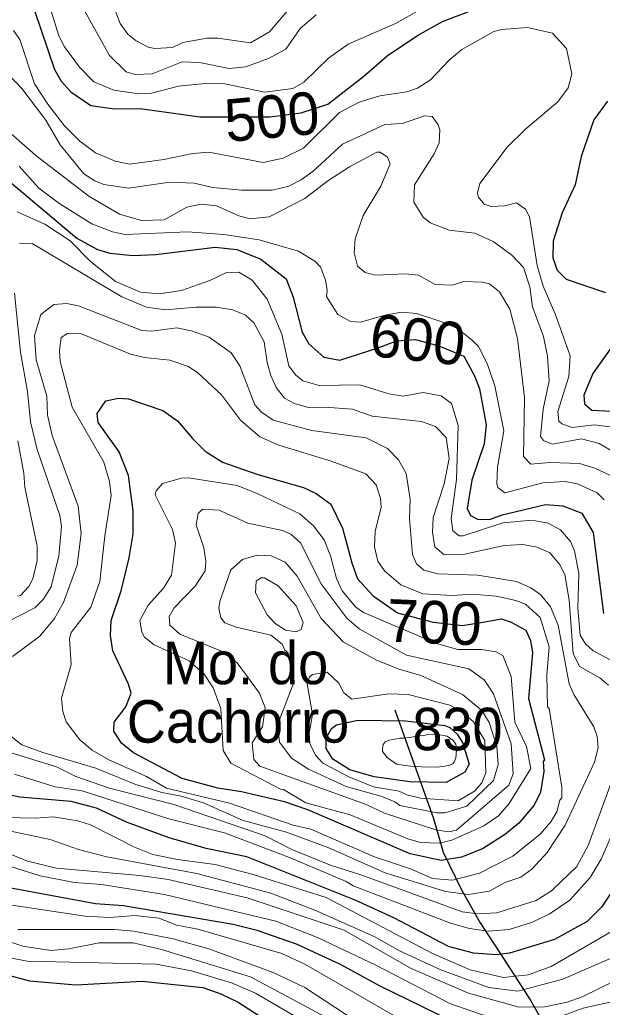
# Model space of a CAD drawing. Extents: x 673.6 to 698.9, y 7012 to 7040.1.
# Drawn here: x 695.085 to 696.181, y 7036.174 to 7038.033 of the extents above; entities that cross this region are included whole.
import ezdxf
from ezdxf.enums import TextEntityAlignment as Align

# ---------------------------------------------------------------- set-up
doc = ezdxf.new("R2010")
doc.units = 0
doc.header["$LTSCALE"] = 0.032
for name, color, linetype, lineweight in [('1', 7, 'Continuous', 25), ('2', 7, 'Continuous', 13), ('26', 7, 'Continuous', 25)]:
    doc.layers.add(name, color=color, linetype=linetype, lineweight=lineweight)
for name, color, linetype in [('21', 7, 'Continuous'), ('27', 7, 'Continuous'), ('61', 7, 'Continuous')]:
    doc.layers.add(name, color=color, linetype=linetype)

msp = doc.modelspace()

# ---------------------------------------------------------------- linework, layer by layer
at = {"layer": '1'}
for points in [[(695.1125, 7038.0524), (695.1508, 7037.9398), (695.1635, 7037.9173), (695.1817, 7037.8973), (695.2189, 7037.8717), (695.2634, 7037.8656), (695.3121, 7037.8662), (695.4241, 7037.8507), (695.5037, 7037.8506), (695.5559, 7037.8506), (695.6146, 7037.8577), (695.6648, 7037.8742), (695.7328, 7037.9273), (695.7762, 7037.9655), (695.8337, 7038.0035), (695.8803, 7038.0296), (696.007, 7038.0788)], [(696.1907, 7037.8797), (696.1654, 7037.845), (696.1413, 7037.776), (696.1304, 7037.7226), (696.1056, 7037.6696), (696.0885, 7037.6165), (696.0883, 7037.5851), (696.096, 7037.5617), (696.1132, 7037.5451), (696.187, 7037.5199)], [(695.0654, 7037.7291), (695.1927, 7037.622), (695.2319, 7037.6007), (695.2552, 7037.5938), (695.2979, 7037.5894), (695.3411, 7037.591), (695.4533, 7037.605), (695.494, 7037.601), (695.5387, 7037.5826), (695.5863, 7037.5458), (695.5994, 7037.5109), (695.6167, 7037.4451), (695.6294, 7037.4232), (695.6577, 7037.3979), (695.6872, 7037.3922), (695.7598, 7037.4157), (695.7938, 7037.4289), (695.8298, 7037.4316), (695.8734, 7037.4191), (695.9208, 7037.4002), (695.9408, 7037.363), (695.9501, 7037.3382), (695.9627, 7037.2709), (695.9588, 7037.2348), (695.936, 7037.1663), (695.9267, 7037.1132), (695.9333, 7037.1001), (695.9476, 7037.0923), (695.9711, 7037.0934), (695.9931, 7037.1013), (696.074, 7037.1205), (696.1066, 7037.118), (696.1429, 7037.1042), (696.1641, 7037.068), (696.1831, 7036.9156)], [(696.2035, 7037.4236), (696.1635, 7037.3671), (696.1461, 7037.3265), (696.1479, 7037.31), (696.1613, 7037.2986), (696.2257, 7037.2952)], [(696.2229, 7036.4283), (696.1794, 7036.363), (696.1526, 7036.3358), (696.0914, 7036.3019), (696.0067, 7036.2761), (695.9819, 7036.273), (695.939, 7036.2761), (695.8921, 7036.2885), (695.7893, 7036.3428), (695.7163, 7036.3762), (695.5128, 7036.4575), (695.4359, 7036.4729), (695.3662, 7036.4932), (695.286, 7036.5226), (695.2298, 7036.549), (695.1821, 7036.5614), (695.0855, 7036.5696), (695.0622, 7036.5746)], [(695.897, 7036.1487), (695.7623, 7036.2146), (695.6888, 7036.2549), (695.6058, 7036.2928), (695.5321, 7036.3187), (695.4866, 7036.3304), (695.2805, 7036.3655), (695.2277, 7036.3692), (695.0585, 7036.4004)], [(695.062, 7036.2355), (695.104, 7036.2243), (695.1907, 7036.2164), (695.3156, 7036.2236), (695.43, 7036.2114), (695.4635, 7036.1997), (695.496, 7036.1838), (695.6287, 7036.0985), (695.6565, 7036.0771), (695.685, 7036.0461)]]:
    msp.add_lwpolyline(points, dxfattribs=at)
for points in [[(695.7958, 7036.9171), (695.8633, 7036.8992), (695.9179, 7036.893), (695.9604, 7036.9001), (695.9915, 7036.9056), (696.0097, 7036.8995), (696.037, 7036.8839), (696.0458, 7036.8646), (696.0499, 7036.8412), (696.0426, 7036.7557), (696.0725, 7036.6402), (696.0698, 7036.6369), (696.0712, 7036.6181), (696.0647, 7036.579), (696.0529, 7036.555), (696.0244, 7036.5211), (695.9991, 7036.5), (695.9559, 7036.4725), (695.9165, 7036.457), (695.8782, 7036.4506), (695.8197, 7036.4632), (695.6276, 7036.5458), (695.5837, 7036.5611), (695.5027, 7036.5799), (695.4579, 7036.5869), (695.3912, 7036.6048), (695.2992, 7036.6532), (695.2767, 7036.6716), (695.2627, 7036.6941), (695.2628, 7036.7109), (695.285, 7036.7401), (695.2948, 7036.7658), (695.2897, 7036.7828), (695.2604, 7036.8453), (695.256, 7036.874), (695.2576, 7036.9024), (695.2759, 7036.9579), (695.2914, 7037.0204), (695.2989, 7037.0655), (695.2989, 7037.1091), (695.2898, 7037.1752), (695.2723, 7037.22), (695.233, 7037.275), (695.2308, 7037.2919), (695.2472, 7037.3159), (695.2709, 7037.3207), (695.2902, 7037.3198), (695.3544, 7037.2978), (695.3821, 7037.2784), (695.4101, 7037.2447), (695.4345, 7037.221), (695.4668, 7037.2006), (695.5331, 7037.1775), (695.6192, 7037.1528), (695.6427, 7037.1413), (695.6705, 7037.1214), (695.6925, 7037.0763), (695.7098, 7037.0106), (695.7206, 7036.9811), (695.75, 7036.9491)], [(695.8851, 7036.7047), (695.8943, 7036.701), (695.9079, 7036.6883), (695.9185, 7036.6729), (695.9308, 7036.6318), (695.9225, 7036.617), (695.8876, 7036.5976), (695.8194, 7036.5984), (695.752, 7036.6081), (695.7063, 7036.6211), (695.6741, 7036.6416), (695.662, 7036.6617), (695.6615, 7036.6809), (695.6716, 7036.6991), (695.6809, 7036.7062), (695.7211, 7036.7147), (695.8107, 7036.7135)]]:
    msp.add_lwpolyline(points, close=True, dxfattribs=at)
at = {"layer": '2'}
for points in [[(695.1452, 7038.0476), (695.1587, 7038.003), (695.1699, 7037.9824), (695.198, 7037.9437), (695.2246, 7037.9166), (695.2623, 7037.9009), (695.3092, 7037.8935), (695.3333, 7037.8952), (695.3843, 7037.9082), (695.4343, 7037.9132), (695.4715, 7037.9123), (695.5467, 7037.8968), (695.5989, 7037.9039), (695.6196, 7037.9159), (695.666, 7037.9606), (695.7031, 7037.9871), (695.7922, 7038.0259), (695.8395, 7038.0528)], [(695.205, 7038.0548), (695.2542, 7037.9659), (695.2855, 7037.9352), (695.3025, 7037.9304), (695.3347, 7037.9312), (695.3908, 7037.9542), (695.4234, 7037.9527), (695.4792, 7037.9412), (695.5105, 7037.9444), (695.5536, 7037.9605), (695.5859, 7037.9778), (695.613, 7038.017), (695.643, 7038.0426)], [(695.2613, 7038.0604), (695.2743, 7038.0263), (695.2887, 7038.0063), (695.3044, 7037.9932), (695.3272, 7037.9818), (695.3396, 7037.979), (695.3725, 7037.9808), (695.3925, 7037.9904), (695.4378, 7037.9986), (695.4582, 7037.9986), (695.5197, 7037.99), (695.5549, 7038.0106), (695.599, 7038.0622)], [(695.0735, 7038.0127), (695.0859, 7037.9961), (695.1133, 7037.9128), (695.138, 7037.8744), (695.1696, 7037.8336), (695.1984, 7037.8049), (695.2278, 7037.7827), (695.2652, 7037.7672), (695.2923, 7037.7612), (695.3567, 7037.77), (695.4107, 7037.7817), (695.4412, 7037.7842), (695.5434, 7037.7645), (695.5812, 7037.7725), (695.619, 7037.7913), (695.6868, 7037.8589), (695.7236, 7037.8778), (695.7624, 7037.8901), (695.8136, 7037.8973), (695.8336, 7037.9042), (695.8577, 7037.9198), (695.8932, 7037.957), (695.9172, 7037.9769), (695.9773, 7038.0108), (695.9915, 7038.0151), (696.0402, 7038.0184), (696.0874, 7038.0077), (696.114, 7037.979), (696.1238, 7037.9316), (696.1172, 7037.905), (696.0978, 7037.8789), (696.037, 7037.828), (696.0025, 7037.7935), (695.951, 7037.7251), (695.9464, 7037.7066), (695.9481, 7037.6995), (695.9591, 7037.6858), (695.9724, 7037.6815), (695.997, 7037.683), (696.0195, 7037.6887), (696.0366, 7037.6765), (696.0444, 7037.6625), (696.0584, 7037.5706), (696.0698, 7037.5316), (696.0925, 7037.4797), (696.1205, 7037.4004), (696.1182, 7037.3617), (696.0977, 7037.296), (696.0996, 7037.2774), (696.105, 7037.2723), (696.1242, 7037.2657), (696.166, 7037.2706), (696.2011, 7037.2664)], [(695.0646, 7037.9304), (695.0896, 7037.9038), (695.1344, 7037.8441), (695.1615, 7037.7976), (695.206, 7037.7429), (695.2269, 7037.7298), (695.2438, 7037.7233), (695.2903, 7037.716), (695.3679, 7037.7275), (695.4135, 7037.7259), (695.4488, 7037.7176), (695.5031, 7037.7127), (695.5601, 7037.7127), (695.5916, 7037.7201), (695.6146, 7037.7317), (695.6372, 7037.7481), (695.6927, 7037.7993), (695.7721, 7037.8359), (695.8055, 7037.8376), (695.8465, 7037.8523), (695.861, 7037.8513), (695.8725, 7037.8357), (695.8757, 7037.826), (695.8742, 7037.8014), (695.8652, 7037.7806), (695.8282, 7037.7224), (695.8264, 7037.69), (695.8445, 7037.6618), (695.8574, 7037.6509), (695.8928, 7037.6369), (695.9412, 7037.6313), (695.9759, 7037.6157), (696.0112, 7037.5902), (696.0328, 7037.5669), (696.0449, 7037.5302), (696.0499, 7037.4927), (696.0703, 7037.4368), (696.0779, 7037.4001), (696.0811, 7037.3537), (696.0697, 7037.3001), (696.0651, 7037.2488), (696.0707, 7037.241), (696.0877, 7037.2345), (696.1419, 7037.2442), (696.1754, 7037.2357), (696.2042, 7037.2187)], [(696.195, 7037.1761), (696.1671, 7037.1892), (696.1383, 7037.1982), (696.0827, 7037.1999), (696.0469, 7037.1967), (696.0331, 7037.2108), (696.0351, 7037.3219), (696.0219, 7037.4332), (696.0074, 7037.4884), (695.9877, 7037.5213), (695.9688, 7037.5358), (695.9554, 7037.5391), (695.9209, 7037.5402), (695.8987, 7037.5336), (695.8667, 7037.5348), (695.8354, 7037.5525), (695.8107, 7037.5548), (695.7537, 7037.5525), (695.7351, 7037.5574), (695.7209, 7037.5691), (695.7146, 7037.5943), (695.7163, 7037.6206), (695.7316, 7037.6646), (695.7643, 7037.7199), (695.782, 7037.7619), (695.7772, 7037.7748), (695.7631, 7037.7837), (695.757, 7037.784), (695.7057, 7037.7566), (695.6649, 7037.73), (695.6219, 7037.6966), (695.5543, 7037.6621), (695.5183, 7037.6587), (695.4974, 7037.6643), (695.4553, 7037.6829), (695.4267, 7037.6863), (695.3998, 7037.6801), (695.3574, 7037.6568), (695.3144, 7037.6552), (695.2729, 7037.6672), (695.2154, 7037.7009), (695.116, 7037.7777), (695.0579, 7037.8288)], [(695.9372, 7037.4295), (695.9085, 7037.4521), (695.8794, 7037.4643), (695.8315, 7037.48), (695.8034, 7037.4825), (695.7725, 7037.4774), (695.7266, 7037.4637), (695.7078, 7037.4652), (695.6837, 7037.4782), (695.6622, 7037.5121), (695.6636, 7037.5237), (695.6605, 7037.5431), (695.651, 7037.5682), (695.6406, 7037.5787), (695.61, 7037.5973), (695.5359, 7037.6189), (695.4694, 7037.6289), (695.4012, 7037.6338), (695.2837, 7037.6289), (695.2599, 7037.6341), (695.2211, 7037.6488), (695.1608, 7037.6867), (695.1211, 7037.7162), (695.0846, 7037.7575)], [(696.2102, 7036.8207), (696.1637, 7036.845), (696.1496, 7036.8586), (696.1396, 7036.8748), (696.1354, 7036.9258), (696.137, 7036.9911), (696.1289, 7037.0336), (696.1215, 7037.0508), (696.1028, 7037.0731), (696.0795, 7037.0857), (696.0486, 7037.0913), (695.994, 7037.0864), (695.9196, 7037.0619), (695.9118, 7037.062), (695.9, 7037.0713), (695.8971, 7037.0943), (695.9069, 7037.1679), (695.9103, 7037.2696), (695.8977, 7037.3108), (695.878, 7037.3252), (695.8444, 7037.3313), (695.8066, 7037.3249), (695.7794, 7037.3288), (695.7249, 7037.3461), (695.6486, 7037.3446), (695.6178, 7037.3535), (695.6042, 7037.3645), (695.5917, 7037.3816), (695.5783, 7037.4412), (695.5511, 7037.5072), (695.5226, 7037.5431), (695.4974, 7037.5581), (695.4744, 7037.5573), (695.4431, 7037.5424), (695.3896, 7037.5237), (695.3478, 7037.5172), (695.3123, 7037.5203), (695.2653, 7037.5406), (695.2177, 7037.5785), (695.18, 7037.6173), (695.1324, 7037.6485), (695.0806, 7037.6714)], [(695.0847, 7037.6128), (695.1091, 7037.6123), (695.2774, 7037.5118), (695.3241, 7037.492), (695.3604, 7037.4874), (695.4164, 7037.4924), (695.4556, 7037.4924), (695.4861, 7037.4871), (695.5099, 7037.4772), (695.5257, 7037.4628), (695.5453, 7037.4267), (695.5506, 7037.3878), (695.5574, 7037.3633), (695.5677, 7037.3409), (695.5832, 7037.3207), (695.6021, 7037.311), (695.6305, 7037.3027), (695.6594, 7037.3042), (695.7113, 7037.3001), (695.7482, 7037.2869), (695.8412, 7037.2771), (695.8671, 7037.2674), (695.8872, 7037.2468), (695.893, 7037.2076), (695.884, 7037.1595), (695.8633, 7037.096), (695.8618, 7037.0689), (695.8664, 7037.0408), (695.8838, 7037.0262), (695.9224, 7037.0275), (695.9966, 7037.0436), (696.0318, 7037.0454), (696.0588, 7037.0402), (696.0826, 7037.0295), (696.1004, 7037.0082), (696.1107, 7036.9892), (696.1189, 7036.9407), (696.1261, 7036.8401), (696.1381, 7036.816), (696.1763, 7036.7946), (696.1925, 7036.7807)], [(695.0624, 7036.9), (695.1136, 7036.9261), (695.1294, 7036.9419), (695.1447, 7036.966), (695.1591, 7037.024), (695.1639, 7037.0792), (695.1607, 7037.1), (695.1181, 7037.2243), (695.1058, 7037.2765), (695.0999, 7037.3334), (695.087, 7037.4075), (695.0753, 7037.5183)], [(695.06, 7036.6918), (695.0895, 7036.6685), (695.1288, 7036.6537), (695.2285, 7036.6245), (695.3018, 7036.5944), (695.3526, 7036.5788), (695.389, 7036.572), (695.4312, 7036.5591), (695.5059, 7036.5257), (695.5874, 7036.5041), (695.6666, 7036.4744), (695.7729, 7036.4271), (695.8861, 7036.392), (695.9296, 7036.3864), (695.969, 7036.3928), (695.9979, 7036.4091), (696.0282, 7036.4191), (696.0485, 7036.4343), (696.0773, 7036.4655), (696.1111, 7036.5171), (696.1665, 7036.6358), (696.1731, 7036.6624), (696.1715, 7036.6843), (696.1655, 7036.7023), (696.1278, 7036.7633), (696.1188, 7036.783), (696.0982, 7036.8933), (696.0837, 7036.9283), (696.0658, 7036.9506), (696.0469, 7036.9638), (696.0196, 7036.9757), (695.9472, 7036.9879), (695.8719, 7036.9899), (695.8453, 7036.9974), (695.8315, 7037.0091), (695.8241, 7037.0264), (695.8182, 7037.0944), (695.8198, 7037.1308), (695.812, 7037.1788), (695.7976, 7037.2048), (695.777, 7037.2261), (695.7369, 7037.2461), (695.6347, 7037.2598), (695.5618, 7037.2797), (695.5402, 7037.2947), (695.5274, 7037.3083), (695.4994, 7037.3819), (695.4833, 7037.4063), (695.4418, 7037.4357), (695.4085, 7037.4477), (695.381, 7037.453), (695.3337, 7037.4473), (695.3148, 7037.4481), (695.1957, 7037.4944), (695.1739, 7037.499), (695.1496, 7037.4973), (695.1253, 7037.4786), (695.1132, 7037.4386), (695.1165, 7037.3933), (695.1361, 7037.3248), (695.1379, 7037.2896), (695.1464, 7037.2506), (695.1952, 7037.1177), (695.201, 7037.066), (695.1937, 7037.0063), (695.1677, 7036.9363), (695.1509, 7036.9062), (695.1232, 7036.8731), (695.0718, 7036.8348)], [(695.9957, 7037.2593), (695.9793, 7037.3442), (695.9643, 7037.3859), (695.9484, 7037.4179), (695.9372, 7037.4295)], [(696.1845, 7037.1294), (696.1713, 7037.1425), (696.1345, 7037.1594), (696.1111, 7037.1637), (696.0693, 7037.1614), (695.9979, 7037.1426), (695.9847, 7037.1528), (695.9826, 7037.1589), (695.9841, 7037.1913), (695.9957, 7037.2593)], [(695.082, 7037.2403), (695.0934, 7037.1798), (695.0952, 7037.1531), (695.118, 7037.0421), (695.118, 7037.0155), (695.1102, 7036.9809), (695.1024, 7036.9665), (695.0868, 7036.9494), (695.081, 7036.9482)], [(696.1979, 7036.597), (696.1545, 7036.4791), (696.1335, 7036.4395), (696.0858, 7036.3935), (696.0565, 7036.3756), (695.9829, 7036.3519), (695.9469, 7036.3502), (695.9174, 7036.3537), (695.7289, 7036.4232), (695.6699, 7036.4416), (695.5969, 7036.4715), (695.5468, 7036.4972), (695.3754, 7036.5558), (695.2541, 7036.587), (695.191, 7036.6088), (695.1543, 7036.6266), (695.0694, 7036.6532)], [(695.0759, 7036.6134), (695.1522, 7036.5894), (695.2031, 7036.5819), (695.3656, 7036.5293), (695.4707, 7036.5025), (695.5927, 7036.4564), (695.6995, 7036.4111), (695.7126, 7036.4028), (695.8958, 7036.3325), (695.9312, 7036.3223), (695.9665, 7036.3174), (696.0057, 7036.3207), (696.0479, 7036.3336), (696.0815, 7036.3495), (696.12, 7036.3759), (696.1583, 7036.4187), (696.1793, 7036.4528), (696.2085, 7036.5211)], [(696.4025, 7036.529), (696.4098, 7036.4636), (696.408, 7036.3844), (696.3941, 7036.3341), (696.3753, 7036.2954), (696.3385, 7036.2544), (696.2491, 7036.2033), (696.1986, 7036.1845), (696.1452, 7036.1727), (696.0819, 7036.1491), (696.0417, 7036.1432), (695.9789, 7036.1521), (695.8941, 7036.1816), (695.7553, 7036.2534), (695.6456, 7036.3058), (695.5671, 7036.3361), (695.3577, 7036.3864), (695.2393, 7036.4053), (695.1884, 7036.4094), (695.1237, 7036.4216), (695.0178, 7036.4549)], [(695.0579, 7036.5318), (695.1144, 7036.5302), (695.1484, 7036.5326), (695.195, 7036.5253), (695.2186, 7036.5177), (695.3011, 7036.4756), (695.3358, 7036.4617), (695.3823, 7036.4522), (695.453, 7036.4431), (695.5244, 7036.424), (695.662, 7036.3807), (695.8618, 7036.2758), (695.9326, 7036.245), (695.9953, 7036.2303), (696.0414, 7036.2351), (696.0851, 7036.2511), (696.2104, 7036.3241)], [(695.0444, 7036.5108), (695.1424, 7036.49), (695.1962, 7036.4713), (695.2491, 7036.4575), (695.4185, 7036.4259)], [(696.206, 7036.2245), (696.1433, 7036.1939), (696.1153, 7036.1842), (696.0728, 7036.1754), (696.0249, 7036.1744), (695.9294, 7036.201), (695.8215, 7036.2474), (695.6954, 7036.3192), (695.5129, 7036.3805), (695.3649, 7036.4151), (695.3116, 7036.4226), (695.1546, 7036.4364), (695.1003, 7036.4493), (695.0056, 7036.4877)], [(695.4185, 7036.4259), (695.5578, 7036.3891), (695.6402, 7036.357)], [(695.4201, 7036.3215), (695.3806, 7036.329), (695.3471, 7036.342), (695.3018, 7036.3471), (695.2548, 7036.3431), (695.2082, 7036.3459), (695.0498, 7036.3697)], [(695.6402, 7036.357), (695.752, 7036.3075), (695.7998, 7036.2805), (695.8774, 7036.245), (695.9675, 7036.2118), (696.0223, 7036.2048), (696.1066, 7036.2272), (696.2132, 7036.2734)], [(695.8188, 7036.082), (695.6214, 7036.2115), (695.5622, 7036.2399), (695.4409, 7036.2842), (695.3741, 7036.3034), (695.3001, 7036.3174), (695.2631, 7036.3207), (695.0816, 7036.3207)], [(695.8543, 7036.121), (695.6219, 7036.2552), (695.5782, 7036.2754), (695.4201, 7036.3215)], [(695.7476, 7036.1091), (695.5193, 7036.2317), (695.3518, 7036.2832), (695.2988, 7036.2959), (695.2348, 7036.2953), (695.1776, 7036.2842), (695.144, 7036.2812), (695.0913, 7036.2892), (695.0576, 7036.3005)], [(695.0708, 7036.2667), (695.0994, 7036.261), (695.3423, 7036.2555), (695.4086, 7036.2426), (695.4838, 7036.2206), (695.5289, 7036.2006), (695.639, 7036.1365), (695.6829, 7036.1187), (695.7373, 7036.0882), (695.7716, 7036.0615), (695.82, 7036.0107), (695.8555, 7035.9839), (695.8766, 7035.9772), (695.9513, 7035.9738), (695.9719, 7035.9667), (696.0164, 7035.943), (696.0644, 7035.9084), (696.0838, 7035.8993), (696.1092, 7035.8978)]]:
    msp.add_lwpolyline(points, dxfattribs=at)
for points in [[(696.0771, 7036.7994), (696.0779, 7036.74), (696.0811, 7036.7369), (696.1049, 7036.5885), (696.1049, 7036.5683), (696.101, 7036.5639), (696.0958, 7036.5422), (696.0845, 7036.5236), (696.0641, 7036.5), (696.0129, 7036.4587), (695.9504, 7036.4267), (695.8995, 7036.4138), (695.8619, 7036.417), (695.8201, 7036.4347), (695.7528, 7036.4575), (695.6332, 7036.5094), (695.6, 7036.5174), (695.48, 7036.5585), (695.3616, 7036.587), (695.324, 7036.6085), (695.254, 7036.6396), (695.2217, 7036.658), (695.1982, 7036.6777), (695.1725, 7036.7114), (695.1667, 7036.7311), (695.1641, 7036.7561), (695.182, 7036.8196), (695.1789, 7036.8684), (695.1823, 7036.8795), (695.2194, 7036.9277), (695.2362, 7036.976), (695.2453, 7037.0615), (695.2577, 7037.1374), (695.2544, 7037.1637), (695.2434, 7037.2005), (695.1841, 7037.3039), (695.1617, 7037.39), (695.16, 7037.4114), (695.1636, 7037.4351), (695.1754, 7037.4423), (695.1985, 7037.4431), (695.2936, 7037.4038), (695.3199, 7037.3972), (695.3678, 7037.3921), (695.4029, 7037.3803), (695.4204, 7037.3683), (695.465, 7037.327), (695.5004, 7037.2793), (695.5371, 7037.2483), (695.5727, 7037.2323), (695.6714, 7037.2022), (695.7363, 7037.1783), (695.7556, 7037.1578), (695.7641, 7037.1319), (695.7655, 7037.1157), (695.7541, 7037.07), (695.7525, 7037.041), (695.759, 7037.0141), (695.7715, 7036.9959), (695.8024, 7036.9695), (695.8435, 7036.9524), (695.8995, 7036.9492), (695.9372, 7036.9517), (695.9816, 7036.9484), (696.0184, 7036.9403), (696.0367, 7036.9328), (696.0644, 7036.9083), (696.0812, 7036.853)], [(695.8696, 7036.8589), (695.9094, 7036.8479), (695.953, 7036.8478), (695.9815, 7036.8435), (695.9942, 7036.8364), (696.0097, 7036.7969), (696.0164, 7036.7112), (696.0383, 7036.665), (696.0464, 7036.624), (696.006, 7036.558), (695.9861, 7036.5345), (695.9583, 7036.5156), (695.898, 7036.4888), (695.8744, 7036.4834), (695.8391, 7036.4847), (695.8152, 7036.4915), (695.7067, 7036.5366), (695.6237, 7036.5589), (695.5814, 7036.5842), (695.5756, 7036.5848), (695.4826, 7036.6341), (695.4682, 7036.6576), (695.4638, 7036.7368), (695.4492, 7036.7758), (695.4324, 7036.8014), (695.4043, 7036.8267), (695.338, 7036.8567), (695.3204, 7036.8711), (695.3152, 7036.8805), (695.3115, 7036.9024), (695.3268, 7036.9312), (695.3558, 7036.9634), (695.3707, 7036.9874), (695.3784, 7037.0478), (695.3726, 7037.0737), (695.3402, 7037.1387), (695.3418, 7037.1466), (695.3542, 7037.1605), (695.3896, 7037.1704), (695.4031, 7037.171), (695.4941, 7037.1564), (695.5335, 7037.1409), (695.6124, 7037.1031), (695.6382, 7037.0807), (695.6581, 7037.0541), (695.6701, 7037.0244), (695.6814, 7036.9816), (695.6918, 7036.9579), (695.7177, 7036.9273), (695.7317, 7036.9176)], [(695.7369, 7036.5559), (695.7712, 7036.5398), (695.8679, 7036.5083), (695.8917, 7036.5048), (695.9071, 7036.5077), (696.0054, 7036.5927), (696.0137, 7036.6136), (696.01, 7036.6703), (695.9767, 7036.7643), (695.9587, 7036.7906), (695.9299, 7036.8111), (695.8129, 7036.8368), (695.7239, 7036.8864), (695.7004, 7036.9068), (695.6518, 7036.9721), (695.6139, 7037.048), (695.5954, 7037.0651), (695.5795, 7037.0718), (695.5145, 7037.0855), (695.4603, 7037.1102), (695.429, 7037.1119), (695.4213, 7037.1036), (695.4172, 7037.0827), (695.4314, 7037.0391), (695.4352, 7037.0142), (695.4343, 7036.9956), (695.4155, 7036.9673), (695.3756, 7036.9263), (695.3663, 7036.9101), (695.3678, 7036.8937), (695.3865, 7036.8764), (695.4694, 7036.8426), (695.4946, 7036.8224), (695.5364, 7036.7656), (695.547, 7036.7377), (695.542, 7036.7023), (695.5224, 7036.672), (695.5256, 7036.6406), (695.5369, 7036.628)], [(695.9686, 7036.7106), (695.9825, 7036.665), (695.9851, 7036.6316), (695.9762, 7036.6013), (695.9264, 7036.5531), (695.8847, 7036.5402), (695.8699, 7036.5401), (695.8004, 7036.5539), (695.7911, 7036.5609), (695.7649, 7036.5715), (695.6991, 7036.5896), (695.6288, 7036.6224), (695.5968, 7036.6433), (695.5739, 7036.6734), (695.5716, 7036.6968), (695.5734, 7036.7142), (695.6012, 7036.7857), (695.6002, 7036.8124), (695.5898, 7036.8422), (695.5841, 7036.8466), (695.5789, 7036.858), (695.5579, 7036.8749), (695.4924, 7036.8899), (695.4711, 7036.8981), (695.4637, 7036.9071), (695.4599, 7036.9254), (695.4615, 7036.9382), (695.4822, 7036.9977), (695.5044, 7037.0174), (695.5323, 7037.0256), (695.5585, 7037.024), (695.5845, 7037.0119), (695.6071, 7036.9859), (695.6522, 7036.9062), (695.6938, 7036.8624), (695.7563, 7036.8278), (695.7988, 7036.8108), (695.8399, 7036.7987), (695.9181, 7036.7629), (695.9546, 7036.7332)], [(695.5718, 7036.9678), (695.5458, 7036.9829), (695.5391, 7036.9828), (695.53, 7036.9763), (695.529, 7036.9545), (695.5509, 7036.913), (695.5661, 7036.8964), (695.5851, 7036.8842), (695.6052, 7036.8812), (695.615, 7036.8852), (695.6183, 7036.8986), (695.6055, 7036.93)], [(695.9409, 7036.5813), (695.9547, 7036.5969), (695.9618, 7036.6154), (695.9602, 7036.6763), (695.9386, 7036.7118), (695.9162, 7036.7313), (695.8941, 7036.7429), (695.8162, 7036.7628), (695.7796, 7036.7642), (695.7099, 7036.7545), (695.695, 7036.766), (695.6856, 7036.7844), (695.6635, 7036.805), (695.636, 7036.8004), (695.6304, 7036.7961), (695.6259, 7036.783), (695.6358, 7036.7257), (695.63, 7036.6904), (695.6308, 7036.6711), (695.6416, 7036.6489), (695.6552, 7036.634), (695.7043, 7036.6078), (695.7506, 7036.5891), (695.7993, 7036.5813), (695.8136, 7036.5744), (695.8392, 7036.568), (695.9099, 7036.5631)], [(695.7679, 7036.6555), (695.7762, 7036.6443), (695.7939, 7036.6319), (695.8205, 7036.6284), (695.8418, 7036.6266), (695.8684, 7036.626), (695.8814, 7036.6278), (695.892, 7036.6295), (695.9003, 7036.6325), (695.9026, 7036.6354), (695.9056, 7036.6437), (695.9062, 7036.6496), (695.9068, 7036.6614), (695.9056, 7036.6697), (695.9009, 7036.6762), (695.8896, 7036.6845), (695.8754, 7036.6874), (695.8548, 7036.6886), (695.8477, 7036.6863), (695.8288, 7036.6839), (695.8193, 7036.6821), (695.8075, 7036.6809), (695.801, 7036.6809), (695.7939, 7036.6798), (695.7803, 7036.6774), (695.7726, 7036.6738), (695.7691, 7036.6691), (695.7685, 7036.6656), (695.7679, 7036.6597)]]:
    msp.add_lwpolyline(points, close=True, dxfattribs=at)
at = {"layer": '26'}
msp.add_lwpolyline([(695.7911, 7036.7342), (695.8634, 7036.5298), (695.8819, 7036.4662), (695.9157, 7036.3969), (695.9516, 7036.3331), (695.9895, 7036.2746), (696.047, 7036.1867), (696.0972, 7036.0961), (696.1302, 7036.0239), (696.1572, 7035.9663), (696.2257, 7035.8659), (696.2857, 7035.8022), (696.3494, 7035.7435), (696.4192, 7035.7055), (696.4988, 7035.6663), (696.5833, 7035.632), (696.708, 7035.5724), (696.7584, 7035.5512), (696.8367, 7035.5145), (696.92, 7035.4827), (697.0339, 7035.4484), (697.171, 7035.4227)], dxfattribs=at)

# ---------------------------------------------------------------- texts
at = {"layer": '21', "width": 0.95}
msp.add_text('830', height=0.08, dxfattribs=at).set_placement((695.824, 7036.6581))
at = {"layer": '27', "width": 0.95}
for s, p in [(' Mo. do', (695.4961, 7036.7824)), ('Cachorro', (695.496, 7036.6724))]:
    msp.add_text(s, height=0.08, dxfattribs=at).set_placement(p, align=Align.CENTER)
at = {"layer": '61'}
for s, rotation, p in [('500', 5.25, (695.5633, 7037.8111)), ('600', 353.991, (695.8298, 7037.3913)), ('700', 357.542, (695.8633, 7036.8592))]:
    msp.add_text(s, height=0.08, rotation=rotation, dxfattribs=at).set_placement(p, align=Align.CENTER)

doc.saveas('drawing.dxf')
